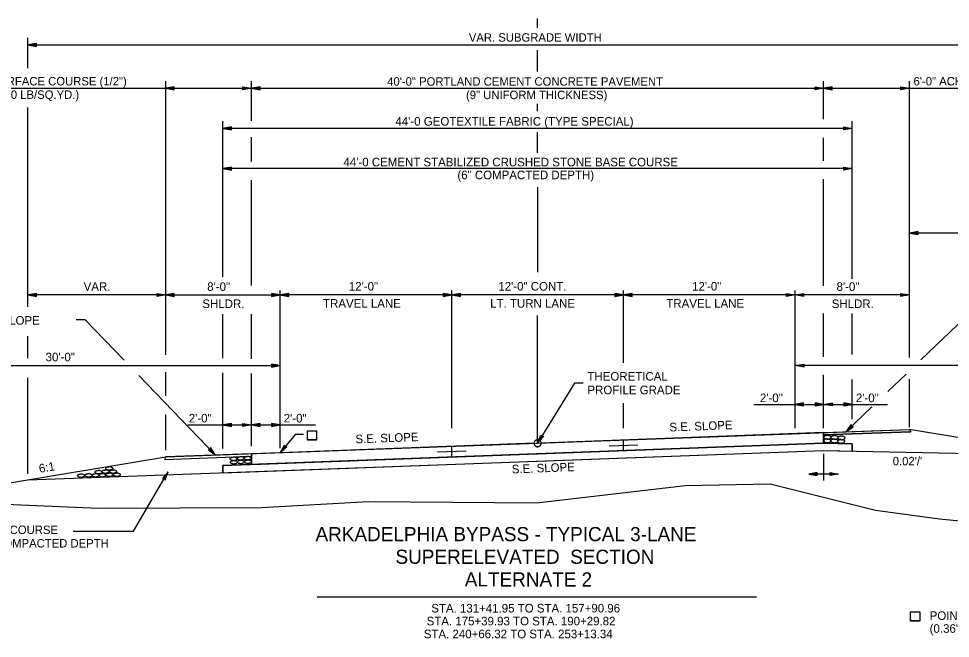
# Model space of a CAD drawing. Extents: x 1001270 to 1003428, y 1840152 to 1842912.
# Drawn here: x 1003306.7 to 1003371.9, y 1842574.1 to 1842617.5 of the extents above; entities that cross this region are included whole.
import ezdxf

# ---------------------------------------------------------------- set-up
doc = ezdxf.new("R2010")
doc.units = 0
for name, color, linetype in [('1', 7, 'Continuous'), ('19', 7, 'Continuous'), ('Level 1', 7, 'Continuous')]:
    doc.layers.add(name, color=color, linetype=linetype)

# ---------------------------------------------------------------- blocks, each defined once
blk = doc.blocks.new('ROCKS')
at = {"layer": '1'}
blk.add_spline([(0.013, 0.06), (0.053, 0.053), (0.107, 0.033), (0.133, 0.013), (0.133, -0.007), (0.12, -0.033), (0.107, -0.04), (0.073, -0.053), (0.033, -0.067), (0.013, -0.067), (-0.02, -0.06), (-0.06, -0.053), (-0.087, -0.047), (-0.113, -0.02), (-0.113, -0.007), (-0.107, 0.02), (-0.087, 0.033), (-0.067, 0.047), (-0.033, 0.053), (-0.02, 0.06), (0.013, 0.06)], degree=3, dxfattribs=at)
blk = doc.blocks.new('4TO1 ABC')
at = {"layer": '1', "xscale": 0.1312491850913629, "yscale": 0.1312491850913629, "rotation": 180}
for p in [(0.00175, -0.00875), (-0.03325, -0.0385), (-0.016625, -0.023625), (0, -0.0385), (0.018375, -0.023625), (0.034125, -0.04025), (0.051625, -0.025375), (0.06475, -0.04025), (0.098, -0.04025), (0.133, -0.041125)]:
    blk.add_blockref('ROCKS', p, dxfattribs=at)

msp = doc.modelspace()

# ---------------------------------------------------------------- linework, layer by layer
at = {"layer": '19'}
for p, q in [((1003342.992, 1842616.835), (1003342.992, 1842617.487)), ((1003307.352, 1842614.03), (1003307.352, 1842616.145)), ((1003307.952, 1842615.75), (1003307.352, 1842615.645)), ((1003307.352, 1842615.645), (1003379.846, 1842615.645)), ((1003307.352, 1842615.645), (1003307.952, 1842615.54)), ((1003307.952, 1842615.695), (1003307.512, 1842615.66)), ((1003307.952, 1842615.54), (1003307.952, 1842615.75)), ((1003307.512, 1842615.63), (1003307.952, 1842615.59)), ((1003342.992, 1842613.793), (1003342.992, 1842615.276)), ((1003316.992, 1842593.971), (1003316.992, 1842613.118)), ((1003322.992, 1842610.348), (1003322.992, 1842613.118)), ((1003362.992, 1842610.457), (1003362.992, 1842613.118)), ((1003368.992, 1842593.798), (1003368.992, 1842613.118)), ((1003300.045, 1842612.618), (1003385.942, 1842612.618)), ((1003317.592, 1842612.723), (1003316.992, 1842612.618)), ((1003316.992, 1842612.618), (1003317.592, 1842612.513)), ((1003317.592, 1842612.668), (1003317.152, 1842612.633)), ((1003317.152, 1842612.603), (1003317.592, 1842612.563)), ((1003317.592, 1842612.513), (1003317.592, 1842612.723)), ((1003322.392, 1842612.513), (1003322.392, 1842612.723)), ((1003322.392, 1842612.723), (1003322.992, 1842612.618)), ((1003322.392, 1842612.668), (1003322.832, 1842612.633)), ((1003322.992, 1842612.618), (1003322.392, 1842612.513)), ((1003322.832, 1842612.603), (1003322.392, 1842612.563)), ((1003323.592, 1842612.723), (1003322.992, 1842612.618)), ((1003322.992, 1842612.618), (1003323.592, 1842612.513)), ((1003323.592, 1842612.668), (1003323.152, 1842612.633)), ((1003323.152, 1842612.603), (1003323.592, 1842612.563)), ((1003323.592, 1842612.513), (1003323.592, 1842612.723)), ((1003362.392, 1842612.513), (1003362.392, 1842612.723)), ((1003362.392, 1842612.723), (1003362.992, 1842612.618)), ((1003362.392, 1842612.668), (1003362.832, 1842612.633)), ((1003362.992, 1842612.618), (1003362.392, 1842612.513)), ((1003362.832, 1842612.603), (1003362.392, 1842612.563)), ((1003363.592, 1842612.723), (1003362.992, 1842612.618)), ((1003362.992, 1842612.618), (1003363.592, 1842612.513)), ((1003363.592, 1842612.668), (1003363.152, 1842612.633)), ((1003363.152, 1842612.603), (1003363.592, 1842612.563)), ((1003363.592, 1842612.513), (1003363.592, 1842612.723)), ((1003368.392, 1842612.513), (1003368.392, 1842612.723)), ((1003368.392, 1842612.723), (1003368.992, 1842612.618)), ((1003368.392, 1842612.668), (1003368.832, 1842612.633)), ((1003368.992, 1842612.618), (1003368.392, 1842612.513)), ((1003368.832, 1842612.603), (1003368.392, 1842612.563)), ((1003307.352, 1842597.32), (1003307.352, 1842611.266)), ((1003342.992, 1842611.022), (1003342.992, 1842611.517)), ((1003320.992, 1842599.425), (1003320.992, 1842610.311)), ((1003321.592, 1842609.916), (1003320.992, 1842609.811)), ((1003320.992, 1842609.811), (1003321.592, 1842609.706)), ((1003364.992, 1842609.811), (1003320.992, 1842609.811)), ((1003321.592, 1842609.861), (1003321.152, 1842609.826)), ((1003321.152, 1842609.796), (1003321.592, 1842609.756)), ((1003321.592, 1842609.706), (1003321.592, 1842609.916)), ((1003364.392, 1842609.706), (1003364.392, 1842609.916)), ((1003364.392, 1842609.916), (1003364.992, 1842609.811)), ((1003364.392, 1842609.861), (1003364.832, 1842609.826)), ((1003364.992, 1842609.811), (1003364.392, 1842609.706)), ((1003364.832, 1842609.796), (1003364.392, 1842609.756)), ((1003364.992, 1842599.298), (1003364.992, 1842610.311)), ((1003322.992, 1842607.497), (1003322.992, 1842609.198)), ((1003342.992, 1842608.112), (1003342.992, 1842609.55)), ((1003362.992, 1842607.54), (1003362.992, 1842609.143)), ((1003321.592, 1842607.108), (1003320.992, 1842607.003)), ((1003320.992, 1842607.003), (1003321.592, 1842606.898)), ((1003364.992, 1842607.003), (1003320.992, 1842607.003)), ((1003321.592, 1842607.053), (1003321.152, 1842607.018)), ((1003321.152, 1842606.988), (1003321.592, 1842606.948)), ((1003321.592, 1842606.898), (1003321.592, 1842607.108)), ((1003364.392, 1842606.898), (1003364.392, 1842607.108)), ((1003364.392, 1842607.108), (1003364.992, 1842607.003)), ((1003364.392, 1842607.053), (1003364.832, 1842607.018)), ((1003364.992, 1842607.003), (1003364.392, 1842606.898)), ((1003364.832, 1842606.988), (1003364.392, 1842606.948)), ((1003322.992, 1842598.83), (1003322.992, 1842606.18)), ((1003362.992, 1842598.788), (1003362.992, 1842606.265)), ((1003342.992, 1842605.705), (1003342.992, 1842599.757)), ((1003369.592, 1842602.593), (1003368.992, 1842602.488)), ((1003379.846, 1842602.488), (1003368.992, 1842602.488)), ((1003368.992, 1842602.488), (1003369.592, 1842602.383)), ((1003369.592, 1842602.538), (1003369.152, 1842602.503)), ((1003369.152, 1842602.473), (1003369.592, 1842602.433)), ((1003369.592, 1842602.383), (1003369.592, 1842602.593)), ((1003377.255, 1842600.764), (1003369.786, 1842593.614)), ((1003307.952, 1842598.273), (1003307.352, 1842598.168)), ((1003316.992, 1842598.168), (1003307.352, 1842598.168)), ((1003307.352, 1842598.168), (1003307.952, 1842598.063)), ((1003307.952, 1842598.218), (1003307.512, 1842598.183)), ((1003307.512, 1842598.153), (1003307.952, 1842598.113)), ((1003307.952, 1842598.063), (1003307.952, 1842598.273)), ((1003316.392, 1842598.063), (1003316.392, 1842598.273)), ((1003316.392, 1842598.273), (1003316.992, 1842598.168)), ((1003316.392, 1842598.218), (1003316.832, 1842598.183)), ((1003316.992, 1842598.168), (1003316.392, 1842598.063)), ((1003316.832, 1842598.153), (1003316.392, 1842598.113)), ((1003317.592, 1842598.273), (1003316.992, 1842598.168)), ((1003316.992, 1842598.168), (1003324.992, 1842598.168)), ((1003316.992, 1842598.168), (1003317.592, 1842598.063)), ((1003317.592, 1842598.218), (1003317.152, 1842598.183)), ((1003317.152, 1842598.153), (1003317.592, 1842598.113)), ((1003317.592, 1842598.063), (1003317.592, 1842598.273)), ((1003324.392, 1842598.273), (1003324.392, 1842598.063)), ((1003324.992, 1842598.168), (1003324.392, 1842598.273)), ((1003324.832, 1842598.183), (1003324.392, 1842598.218)), ((1003324.392, 1842598.063), (1003324.992, 1842598.168)), ((1003324.392, 1842598.113), (1003324.832, 1842598.153)), ((1003324.992, 1842587.449), (1003324.992, 1842598.468)), ((1003325.592, 1842598.273), (1003324.992, 1842598.168)), ((1003324.992, 1842598.168), (1003325.592, 1842598.063)), ((1003336.992, 1842598.168), (1003324.992, 1842598.168)), ((1003325.592, 1842598.218), (1003325.152, 1842598.183)), ((1003325.152, 1842598.153), (1003325.592, 1842598.113)), ((1003325.592, 1842598.063), (1003325.592, 1842598.273)), ((1003336.392, 1842598.273), (1003336.392, 1842598.063)), ((1003336.992, 1842598.168), (1003336.392, 1842598.273)), ((1003336.832, 1842598.183), (1003336.392, 1842598.218)), ((1003336.392, 1842598.063), (1003336.992, 1842598.168)), ((1003336.392, 1842598.113), (1003336.832, 1842598.153)), ((1003336.992, 1842588.854), (1003336.992, 1842598.468)), ((1003337.592, 1842598.273), (1003336.992, 1842598.168)), ((1003348.992, 1842598.168), (1003336.992, 1842598.168)), ((1003336.992, 1842598.168), (1003337.592, 1842598.063)), ((1003337.592, 1842598.218), (1003337.152, 1842598.183)), ((1003337.152, 1842598.153), (1003337.592, 1842598.113)), ((1003337.592, 1842598.063), (1003337.592, 1842598.273)), ((1003348.392, 1842598.273), (1003348.392, 1842598.063)), ((1003348.992, 1842598.168), (1003348.392, 1842598.273)), ((1003348.832, 1842598.183), (1003348.392, 1842598.218)), ((1003348.392, 1842598.063), (1003348.992, 1842598.168)), ((1003348.392, 1842598.113), (1003348.832, 1842598.153)), ((1003348.992, 1842593.412), (1003348.992, 1842598.468)), ((1003349.592, 1842598.273), (1003348.992, 1842598.168)), ((1003360.992, 1842598.168), (1003348.992, 1842598.168)), ((1003348.992, 1842598.168), (1003349.592, 1842598.063)), ((1003349.592, 1842598.218), (1003349.152, 1842598.183)), ((1003349.152, 1842598.153), (1003349.592, 1842598.113)), ((1003349.592, 1842598.063), (1003349.592, 1842598.273)), ((1003360.392, 1842598.063), (1003360.392, 1842598.273)), ((1003360.392, 1842598.273), (1003360.992, 1842598.168)), ((1003360.392, 1842598.218), (1003360.832, 1842598.183)), ((1003360.992, 1842598.168), (1003360.392, 1842598.063)), ((1003360.832, 1842598.153), (1003360.392, 1842598.113)), ((1003360.992, 1842588.854), (1003360.992, 1842598.468)), ((1003360.992, 1842598.168), (1003361.592, 1842598.273)), ((1003368.992, 1842598.168), (1003360.992, 1842598.168)), ((1003361.592, 1842598.063), (1003360.992, 1842598.168)), ((1003361.152, 1842598.183), (1003361.592, 1842598.218)), ((1003361.592, 1842598.113), (1003361.152, 1842598.153)), ((1003361.592, 1842598.273), (1003361.592, 1842598.063)), ((1003368.392, 1842598.063), (1003368.392, 1842598.273)), ((1003368.392, 1842598.273), (1003368.992, 1842598.168)), ((1003368.392, 1842598.218), (1003368.832, 1842598.183)), ((1003368.992, 1842598.168), (1003368.392, 1842598.063)), ((1003368.832, 1842598.153), (1003368.392, 1842598.113)), ((1003320.992, 1842593.741), (1003320.992, 1842596.809)), ((1003322.992, 1842593.701), (1003322.992, 1842596.809)), ((1003362.992, 1842593.844), (1003362.992, 1842596.873)), ((1003364.992, 1842594.004), (1003364.992, 1842596.873)), ((1003342.992, 1842587.796), (1003342.992, 1842596.726)), ((1003307.352, 1842593.741), (1003307.352, 1842595.275)), ((1003294.986, 1842593.221), (1003324.986, 1842593.221)), ((1003324.386, 1842593.326), (1003324.386, 1842593.116)), ((1003324.986, 1842593.221), (1003324.386, 1842593.326)), ((1003324.826, 1842593.236), (1003324.386, 1842593.271)), ((1003324.386, 1842593.116), (1003324.986, 1842593.221)), ((1003324.386, 1842593.166), (1003324.826, 1842593.206)), ((1003361.009, 1842593.221), (1003361.609, 1842593.326)), ((1003391.009, 1842593.221), (1003361.009, 1842593.221)), ((1003361.609, 1842593.116), (1003361.009, 1842593.221)), ((1003361.169, 1842593.236), (1003361.609, 1842593.271)), ((1003361.609, 1842593.166), (1003361.169, 1842593.206)), ((1003361.609, 1842593.326), (1003361.609, 1842593.116)), ((1003307.352, 1842585.639), (1003307.352, 1842592.364)), ((1003316.992, 1842591.105), (1003316.992, 1842592.755)), ((1003320.992, 1842587.43), (1003320.992, 1842592.718)), ((1003322.992, 1842587.593), (1003322.992, 1842592.678)), ((1003362.992, 1842588.854), (1003362.992, 1842592.569)), ((1003364.992, 1842589.469), (1003364.992, 1842592.25)), ((1003368.754, 1842592.626), (1003367.484, 1842591.41)), ((1003368.992, 1842588.919), (1003368.992, 1842592.266)), ((1003348.992, 1842588.854), (1003348.992, 1842590.597)), ((1003358.105, 1842590.501), (1003367.463, 1842590.501)), ((1003361.592, 1842590.606), (1003360.992, 1842590.501)), ((1003360.992, 1842590.501), (1003361.592, 1842590.396)), ((1003361.592, 1842590.551), (1003361.152, 1842590.516)), ((1003361.152, 1842590.486), (1003361.592, 1842590.446)), ((1003361.592, 1842590.396), (1003361.592, 1842590.606)), ((1003362.392, 1842590.606), (1003362.392, 1842590.396)), ((1003362.992, 1842590.501), (1003362.392, 1842590.606)), ((1003362.832, 1842590.516), (1003362.392, 1842590.551)), ((1003362.392, 1842590.396), (1003362.992, 1842590.501)), ((1003362.392, 1842590.446), (1003362.832, 1842590.486)), ((1003362.992, 1842590.501), (1003363.592, 1842590.606)), ((1003363.592, 1842590.396), (1003362.992, 1842590.501)), ((1003363.152, 1842590.516), (1003363.592, 1842590.551)), ((1003363.592, 1842590.446), (1003363.152, 1842590.486)), ((1003363.592, 1842590.606), (1003363.592, 1842590.396)), ((1003364.392, 1842590.606), (1003364.392, 1842590.396)), ((1003364.992, 1842590.501), (1003364.392, 1842590.606)), ((1003364.832, 1842590.516), (1003364.392, 1842590.551)), ((1003364.392, 1842590.396), (1003364.992, 1842590.501)), ((1003364.392, 1842590.446), (1003364.832, 1842590.486)), ((1003366.354, 1842590.328), (1003364.542, 1842588.594)), ((1003316.992, 1842587.316), (1003316.992, 1842589.807)), ((1003318.528, 1842589.076), (1003327.472, 1842589.076)), ((1003321.592, 1842589.181), (1003320.992, 1842589.076)), ((1003320.992, 1842589.076), (1003321.592, 1842588.971)), ((1003321.592, 1842589.126), (1003321.152, 1842589.091)), ((1003321.152, 1842589.061), (1003321.592, 1842589.021)), ((1003321.592, 1842588.971), (1003321.592, 1842589.181)), ((1003322.392, 1842588.971), (1003322.392, 1842589.181)), ((1003322.392, 1842589.181), (1003322.992, 1842589.076)), ((1003322.392, 1842589.126), (1003322.832, 1842589.091)), ((1003322.992, 1842589.076), (1003322.392, 1842588.971)), ((1003322.832, 1842589.061), (1003322.392, 1842589.021)), ((1003323.592, 1842589.181), (1003322.992, 1842589.076)), ((1003322.992, 1842589.076), (1003323.592, 1842588.971)), ((1003323.592, 1842589.126), (1003323.152, 1842589.091)), ((1003323.152, 1842589.061), (1003323.592, 1842589.021)), ((1003323.592, 1842588.971), (1003323.592, 1842589.181)), ((1003324.392, 1842589.182), (1003324.392, 1842588.972)), ((1003324.992, 1842589.076), (1003324.392, 1842589.182)), ((1003324.832, 1842589.091), (1003324.392, 1842589.127)), ((1003324.392, 1842588.972), (1003324.992, 1842589.076)), ((1003324.392, 1842589.022), (1003324.832, 1842589.061)), ((1003364.903, 1842589.084), (1003364.542, 1842588.594)), ((1003364.941, 1842589.045), (1003364.647, 1842588.715)), ((1003364.668, 1842588.693), (1003365.013, 1842588.969)), ((1003365.048, 1842588.933), (1003364.903, 1842589.084)), ((1003342.992, 1842587.796), (1003343.215, 1842588.363)), ((1003343.066, 1842587.937), (1003343.258, 1842588.33)), ((1003343.215, 1842588.363), (1003343.393, 1842588.253)), ((1003362.992, 1842588.536), (1003343.245, 1842587.806)), ((1003362.992, 1842588.536), (1003362.992, 1842587.786)), ((1003362.992, 1842588.369), (1003362.992, 1842588.536)), ((1003362.992, 1842587.97), (1003362.992, 1842588.369)), ((1003364.542, 1842588.594), (1003365.048, 1842588.933)), ((1003390.992, 1842585.091), (1003368.992, 1842588.758)), ((1003368.992, 1842588.758), (1003369.074, 1842588.594)), ((1003324.992, 1842587.13), (1003325.29, 1842587.661)), ((1003325.29, 1842587.661), (1003325.451, 1842587.529)), ((1003343.393, 1842588.253), (1003342.992, 1842587.796)), ((1003343.352, 1842588.274), (1003343.088, 1842587.926)), ((1003347.992, 1842587.612), (1003349.991, 1842587.686)), ((1003348.992, 1842587.274), (1003348.992, 1842588.024)), ((1003362.992, 1842587.786), (1003362.992, 1842587.935)), ((1003362.992, 1842587.786), (1003364.992, 1842587.746)), ((1003364.992, 1842587.746), (1003364.992, 1842587.246)), ((1003320.142, 1842587.468), (1003319.991, 1842587.322)), ((1003319.991, 1842587.322), (1003320.483, 1842586.963)), ((1003320.03, 1842587.36), (1003320.361, 1842587.068)), ((1003320.383, 1842587.089), (1003320.106, 1842587.433)), ((1003320.483, 1842586.963), (1003320.142, 1842587.468)), ((1003322.992, 1842587.056), (1003322.992, 1842586.306)), ((1003325.451, 1842587.529), (1003324.992, 1842587.13)), ((1003325.084, 1842587.26), (1003325.328, 1842587.623)), ((1003325.414, 1842587.555), (1003325.105, 1842587.245)), ((1003335.992, 1842587.187), (1003337.991, 1842587.261)), ((1003336.992, 1842586.849), (1003336.992, 1842587.599)), ((1003362.992, 1842587.286), (1003379.846, 1842586.949)), ((1003362.992, 1842587.06), (1003362.992, 1842585.178)), ((1003294.986, 1842583.167), (1003316.992, 1842586.834)), ((1003316.992, 1842586.834), (1003316.907, 1842586.664)), ((1003322.992, 1842586.473), (1003322.992, 1842586.306)), ((1003314.735, 1842581.63), (1003317.161, 1842585.797)), ((1003317.161, 1842585.797), (1003316.769, 1842585.331)), ((1003316.95, 1842585.227), (1003317.161, 1842585.797)), ((1003362.544, 1842585.734), (1003361.944, 1842585.63)), ((1003362.544, 1842585.679), (1003362.104, 1842585.644)), ((1003362.544, 1842585.524), (1003362.544, 1842585.734)), ((1003363.439, 1842585.524), (1003363.439, 1842585.734)), ((1003363.439, 1842585.734), (1003364.039, 1842585.63)), ((1003363.439, 1842585.679), (1003363.879, 1842585.644)), ((1003316.769, 1842585.331), (1003316.95, 1842585.227)), ((1003317.071, 1842585.666), (1003316.817, 1842585.307)), ((1003316.908, 1842585.253), (1003317.095, 1842585.651)), ((1003361.944, 1842585.63), (1003362.544, 1842585.524)), ((1003364.039, 1842585.63), (1003361.944, 1842585.63)), ((1003362.104, 1842585.614), (1003362.544, 1842585.574)), ((1003364.039, 1842585.63), (1003363.439, 1842585.524)), ((1003363.879, 1842585.614), (1003363.439, 1842585.574)), ((1003304.337, 1842583.594), (1003312.324, 1842583.248)), ((1003312.324, 1842583.248), (1003323.688, 1842583.304)), ((1003310.521, 1842581.63), (1003314.735, 1842581.63)), ((1003327.589, 1842577.048), (1003358.306, 1842577.048))]:
    msp.add_line(p, q, dxfattribs=at)
for points in [[(1003310.736, 1842596.436), (1003311.336, 1842596.436), (1003314.082, 1842593.592)], [(1003315.106, 1842592.533), (1003320.483, 1842586.963)], [(1003346.175, 1842591.995), (1003345.575, 1842591.995), (1003342.992, 1842587.796)], [(1003316.992, 1842586.834), (1003342.992, 1842587.796), (1003368.992, 1842588.758)], [(1003326.615, 1842588.403), (1003326.045, 1842588.403), (1003324.992, 1842587.13)], [(1003327.536, 1842588.014), (1003326.895, 1842588.014), (1003326.895, 1842588.655), (1003327.536, 1842588.655), (1003327.536, 1842588.014)], [(1003326.899, 1842588.017), (1003326.899, 1842588.658), (1003327.54, 1842588.658), (1003327.54, 1842588.017), (1003326.899, 1842588.017)], [(1003362.992, 1842588.369), (1003369.074, 1842588.594)], [(1003320.992, 1842585.732), (1003320.992, 1842586.232), (1003342.992, 1842587.046), (1003362.992, 1842587.786)], [(1003342.746, 1842587.787), (1003324.992, 1842587.13), (1003322.992, 1842587.056)], [(1003322.992, 1842586.306), (1003342.992, 1842587.046), (1003362.992, 1842587.786)], [(1003307.352, 1842585.227), (1003342.992, 1842586.546), (1003362.992, 1842587.286)], [(1003322.992, 1842587.056), (1003322.992, 1842586.889), (1003322.992, 1842586.509)], [(1003316.907, 1842586.664), (1003322.992, 1842586.889)], [(1003323.688, 1842583.304), (1003331.168, 1842583.726), (1003331.168, 1842583.726), (1003342.916, 1842583.618), (1003353.315, 1842584.835)], [(1003353.315, 1842584.835), (1003359.249, 1842584.94), (1003366.621, 1842583.111), (1003371.093, 1842582.508), (1003377.579, 1842581.882), (1003395.136, 1842581.764), (1003405.497, 1842580.256), (1003418.132, 1842580.326)], [(1003369.709, 1842575.354), (1003369.067, 1842575.354), (1003369.067, 1842575.996), (1003369.709, 1842575.996), (1003369.709, 1842575.354)], [(1003369.071, 1842575.358), (1003369.071, 1842575.999), (1003369.712, 1842575.999), (1003369.712, 1842575.358), (1003369.071, 1842575.358)]]:
    msp.add_lwpolyline(points, dxfattribs=at)
for points in [[(1003368.992, 1842588.758), (1003369.077, 1842588.588), (1003362.992, 1842588.369), (1003362.992, 1842588.536)], [(1003320.992, 1842585.732), (1003362.992, 1842587.286), (1003364.992, 1842587.246), (1003364.992, 1842587.746), (1003362.992, 1842587.786), (1003320.992, 1842586.232)], [(1003316.992, 1842586.834), (1003316.907, 1842586.664), (1003322.992, 1842586.889), (1003322.992, 1842587.056)]]:
    msp.add_lwpolyline(points, close=True, dxfattribs=at)
msp.add_circle((1003342.996, 1842587.794), 0.25, dxfattribs=at)
msp.add_arc((1003342.996, 1842587.794), 0.25, 181.58106, 2.65689, dxfattribs=at)
for points in [[(1003362.992, 1842587.935), (1003362.988, 1842587.952), (1003362.989, 1842587.961), (1003362.992, 1842587.97)], [(1003322.992, 1842586.509), (1003322.994, 1842586.5), (1003322.996, 1842586.49), (1003322.994, 1842586.477), (1003322.992, 1842586.473)]]:
    msp.add_spline(points, degree=3, dxfattribs=at)

# ---------------------------------------------------------------- block references
at = {"layer": '19', "xscale": 14.999970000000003, "yscale": -14.999970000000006, "rotation": -179.4346871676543}
msp.add_blockref('4TO1 ABC', (1003313.046, 1842586.155), dxfattribs=at)
at = {"layer": 'Level 1', "xscale": 2.0116542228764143}
for p, yscale, rotation in [((1003363.276, 1842588.201), 2.0116542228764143, 178.25539552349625), ((1003363.772, 1842588.191), 2.0116542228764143, 178.25539552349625), ((1003364.257, 1842588.159), 2.0116542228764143, 178.25539552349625), ((1003363.261, 1842587.953), 2.0116542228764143, 178.25539552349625), ((1003363.757, 1842587.943), 2.0116542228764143, 178.25539552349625), ((1003364.233, 1842587.915), 2.0116542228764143, 178.25539552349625), ((1003321.727, 1842586.697), -2.0116542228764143, 1.7446044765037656), ((1003321.751, 1842586.453), -2.0116542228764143, 1.7446044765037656), ((1003322.212, 1842586.729), -2.0116542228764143, 1.7446044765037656), ((1003322.227, 1842586.481), -2.0116542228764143, 1.7446044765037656), ((1003322.707, 1842586.739), -2.0116542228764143, 1.7446044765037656), ((1003322.723, 1842586.491), -2.0116542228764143, 1.7446044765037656)]:
    msp.add_blockref('ROCKS', p, dxfattribs=dict(at, yscale=yscale, rotation=rotation))

# ---------------------------------------------------------------- texts
at = {"layer": '19'}
for s, height, p in [('VAR. SUBGRADE WIDTH', 0.59001, (1003338.183, 1842615.875)), ('6\'-0" ACHM SURFACE COURSE (1/2")', 0.59001, (1003300.449, 1842612.816)), ('40\'-0" PORTLAND CEMENT CONCRETE PAVEMENT', 0.59001, (1003332.476, 1842612.796)), ('6\'-0" ACHM SURFACE COURSE (1/2")', 0.59001, (1003369.277, 1842612.816)), ('(220 LB/SQ.YD.)', 0.59001, (1003305.021, 1842611.876)), ('(9" UNIFORM THICKNESS)', 0.59001, (1003337.988, 1842611.856)), ("44'-0 GEOTEXTILE FABRIC (TYPE SPECIAL)", 0.6, (1003333.052, 1842610.004)), ("44'-0 CEMENT STABILIZED CRUSHED STONE BASE COURSE", 0.6, (1003329.419, 1842607.154)), ('(6" COMPACTED DEPTH)', 0.6, (1003337.385, 1842606.254)), ('VAR.', 0.6, (1003311.252, 1842598.447)), ('8\'-0"', 0.6, (1003319.893, 1842598.447)), ('12\'-0"', 0.6, (1003329.794, 1842598.468)), ('12\'-0" CONT.', 0.6, (1003340.247, 1842598.468)), ('12\'-0"', 0.6, (1003353.794, 1842598.468)), ('8\'-0"', 0.6, (1003363.893, 1842598.447)), ('SHLDR.', 0.6, (1003319.556, 1842597.247)), ('TRAVEL LANE', 0.6, (1003327.992, 1842597.268)), ('LT. TURN LANE', 0.6, (1003339.675, 1842597.268)), ('TRAVEL LANE', 0.6, (1003351.992, 1842597.268)), ('SHLDR.', 0.6, (1003363.556, 1842597.247)), ("SLOPE = 0.04' /' OR S.E. SLOPE", 0.6, (1003296.219, 1842596.081)), ('30\'-0"', 0.6, (1003308.595, 1842593.521)), ('THEORETICAL', 0.6, (1003346.475, 1842592.173)), ('PROFILE GRADE', 0.6, (1003346.475, 1842591.217)), ('2\'-0"', 0.6, (1003358.535, 1842590.663)), ('2\'-0"', 0.6, (1003365.245, 1842590.663)), ('2\'-0"', 0.6, (1003318.606, 1842589.242)), ('2\'-0"', 0.6, (1003325.241, 1842589.242)), ("0.02'/'", 0.59, (1003367.819, 1842586.246))]:
    msp.add_text(s, height=height, dxfattribs=at).set_placement(p)
for s, height, rotation, p in [('S.E. SLOPE', 0.6, 2.11898, (1003352.218, 1842588.612)), ('S.E. SLOPE', 0.6, 2.11898, (1003330.265, 1842587.779)), ('6:1', 0.6, 9.39232, (1003308.178, 1842585.718)), ('S.E. SLOPE', 0.6, 2.11898, (1003341.194, 1842585.677)), ('AGGREGATE BASE COURSE', 0.59001, 359.99538, (1003298.542, 1842581.44)), ('ARKADELPHIA BYPASS - TYPICAL 3-LANE ', 0.98999, 359.99538, (1003327.464, 1842580.94)), ('(CLASS 7) - VAR. COMPACTED DEPTH', 0.59001, 359.99538, (1003298.542, 1842580.499)), ('SUPERELEVATED  SECTION', 0.98999, 359.99538, (1003333.057, 1842579.356)), ('ALTERNATE 2', 0.98999, 359.99538, (1003337.901, 1842577.771)), ('STA. 131+41.95 TO STA. 157+90.96', 0.6, 0.00462, (1003335.557, 1842575.952)), ('POINT OF SUPERELEVATION ROTATION', 0.6, 359.99538, (1003370.403, 1842575.432)), ('STA. 175+39.93 TO STA. 190+29.82', 0.6, 0.00462, (1003335.233, 1842575.052)), ('STA. 240+66.32 TO STA. 253+13.34', 0.6, 0.00462, (1003335.035, 1842574.151)), ("(0.36' BELOW PROFILE GRADE)", 0.6, 359.99538, (1003370.403, 1842574.532))]:
    msp.add_text(s, height=height, rotation=rotation, dxfattribs=at).set_placement(p)

doc.saveas('drawing.dxf')
